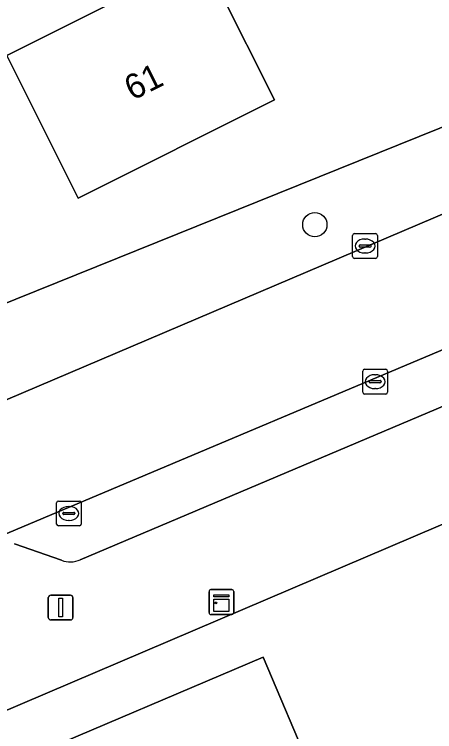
# Model space of a CAD drawing. Extents: x 157793 to 159380, y 380877 to 382313.
# Drawn here: x 158584.49 to 158601.44, y 381605.44 to 381634.34 of the extents above; entities that cross this region are included whole.
import ezdxf

# ---------------------------------------------------------------- set-up
doc = ezdxf.new("R2010")
doc.units = 0
for name, color, linetype in [('IMGEO_Boom', 7, 'Continuous'), ('IMGEO_Erf', 7, 'Continuous'), ('IMGEO_Kast', 7, 'Continuous'), ('IMGEO_Kolk', 7, 'Continuous'), ('IMGEO_Lichtmast', 7, 'Continuous'), ('IMGEO_Pand', 7, 'Continuous'), ('IMGEO_Pand_nummerreeks', 7, 'Continuous'), ('IMGEO_Parkeervlak_open', 7, 'Continuous'), ('IMGEO_Rijbaan_lokaal_open', 7, 'Continuous'), ('IMGEO_Voetpad_open', 7, 'Continuous')]:
    doc.layers.add(name, color=color, linetype=linetype)

msp = doc.modelspace()

# ---------------------------------------------------------------- linework, layer by layer
at = {"layer": 'IMGEO_Boom'}
msp.add_circle((158596.606, 381625.864), 0.489, dxfattribs=at)
at = {"layer": 'IMGEO_Erf'}
for points in [[(158578.56, 381672.135), (158581.38, 381666.502), (158578.81, 381665.215), (158581.666, 381659.6), (158584.486, 381653.965), (158581.534, 381652.488), (158584.263, 381647.035), (158586.368, 381648.089), (158589.278, 381642.274), (158592.098, 381636.64), (158592.737, 381635.364), (158594.975, 381630.893), (158587.063, 381626.934), (158584.187, 381632.681), (158581.367, 381638.315), (158580.298, 381640.451), (158578.158, 381639.38), (158576.412, 381642.867), (158573.587, 381648.511), (158570.767, 381654.146), (158567.948, 381659.778), (158565.129, 381665.412), (158562.309, 381671.046)], [(158582.943, 381622.212), (158608.109, 381632.352), (158609.222, 381633.718), (158609.534, 381634.117), (158609.809, 381634.541), (158610.044, 381634.989), (158610.239, 381635.456), (158610.392, 381635.941)], [(158606.059, 381605.323), (158609.079, 381606.626), (158608.4, 381608.261), (158604.076, 381606.416), (158601.839, 381611.659), (158603.321, 381612.291), (158605.381, 381613.172), (158604.6, 381615.009), (158581.784, 381605.275)], [(158584.727, 381604.272), (158594.52, 381608.439), (158596.477, 381603.839)]]:
    msp.add_lwpolyline(points, dxfattribs=at)
at = {"layer": 'IMGEO_Kast'}
for p, q in [((158592.34, 381610.232), (158592.34, 381611.073)), ((158592.34, 381611.073), (158592.34, 381610.232)), ((158592.415, 381611.157), (158593.256, 381611.157)), ((158593.256, 381611.157), (158592.415, 381611.157)), ((158593.34, 381611.082), (158593.34, 381610.241)), ((158593.34, 381610.241), (158593.34, 381611.082)), ((158593.265, 381610.157), (158592.424, 381610.157)), ((158592.424, 381610.157), (158593.265, 381610.157))]:
    msp.add_line(p, q, dxfattribs=at)
for points in [[(158592.535, 381610.947), (158593.135, 381610.947), (158593.135, 381610.862), (158592.535, 381610.862), (158592.535, 381610.947)], [(158592.535, 381610.772), (158593.135, 381610.772), (158593.135, 381610.283), (158592.535, 381610.283), (158592.535, 381610.772)]]:
    msp.add_lwpolyline(points, dxfattribs=at)
msp.add_circle((158592.619, 381610.621), 0.0377, dxfattribs=at)
for centre, start, end in [((158592.418, 381611.079), 92.4484, 184.2845), ((158592.418, 381611.079), 92.4484, 184.2845), ((158593.262, 381611.079), 2.4484, 94.2845), ((158593.262, 381611.079), 2.4484, 94.2845), ((158592.418, 381610.235), 182.4484, 274.2845), ((158592.418, 381610.235), 182.4484, 274.2845), ((158593.262, 381610.235), 272.4484, 4.2845), ((158593.262, 381610.235), 272.4484, 4.2845)]:
    msp.add_arc(centre, 0.0779, start, end, dxfattribs=at)
at = {"layer": 'IMGEO_Kolk'}
for p, q in [((158598.13, 381624.576), (158598.13, 381625.428)), ((158598.205, 381625.502), (158599.057, 381625.502)), ((158599.131, 381625.428), (158599.131, 381624.576)), ((158598.618, 381625.282), (158598.643, 381625.282)), ((158598.389, 381624.996), (158598.389, 381625.008)), ((158598.827, 381624.959), (158598.429, 381624.959)), ((158598.432, 381625.045), (158598.83, 381625.045)), ((158598.873, 381625.008), (158598.873, 381624.996)), ((158598.641, 381624.722), (158598.616, 381624.722)), ((158599.057, 381624.502), (158598.205, 381624.502)), ((158598.536, 381619.111), (158598.536, 381619.963)), ((158598.611, 381620.037), (158599.463, 381620.037)), ((158599.537, 381619.963), (158599.537, 381619.111)), ((158599.024, 381619.817), (158599.049, 381619.817)), ((158598.795, 381619.531), (158598.795, 381619.543)), ((158599.233, 381619.494), (158598.835, 381619.494)), ((158598.838, 381619.58), (158599.236, 381619.58)), ((158599.279, 381619.543), (158599.279, 381619.531)), ((158599.047, 381619.257), (158599.022, 381619.257)), ((158599.463, 381619.037), (158598.611, 381619.037)), ((158586.192, 381613.801), (158586.192, 381614.653)), ((158586.267, 381614.727), (158587.119, 381614.727)), ((158586.68, 381614.507), (158586.705, 381614.507)), ((158587.193, 381614.653), (158587.193, 381613.801)), ((158586.451, 381614.221), (158586.451, 381614.233)), ((158586.889, 381614.184), (158586.491, 381614.184)), ((158586.494, 381614.27), (158586.892, 381614.27)), ((158586.935, 381614.233), (158586.935, 381614.221)), ((158586.703, 381613.947), (158586.678, 381613.947)), ((158587.119, 381613.727), (158586.267, 381613.727))]:
    msp.add_line(p, q, dxfattribs=at)
for points in [[(158598.13, 381624.576), (158598.13, 381625.428)], [(158598.205, 381625.502), (158599.057, 381625.502)], [(158599.131, 381625.428), (158599.131, 381624.576)], [(158599.057, 381624.502), (158598.205, 381624.502)], [(158598.536, 381619.111), (158598.536, 381619.963)], [(158598.611, 381620.037), (158599.463, 381620.037)], [(158599.537, 381619.963), (158599.537, 381619.111)], [(158599.463, 381619.037), (158598.611, 381619.037)], [(158586.192, 381613.801), (158586.192, 381614.653)], [(158586.267, 381614.727), (158587.119, 381614.727)], [(158587.193, 381614.653), (158587.193, 381613.801)], [(158587.119, 381613.727), (158586.267, 381613.727)]]:
    msp.add_lwpolyline(points, dxfattribs=at)
for centre, radius, start, end in [((158598.207, 381625.426), 0.0765, 91.552, 178.448), ((158598.207, 381625.426), 0.0765, 91.552, 178.448), ((158599.055, 381625.426), 0.0765, 1.552, 88.448), ((158599.055, 381625.426), 0.0765, 1.552, 88.448), ((158598.429, 381625.005), 0.0403, 85.8775, 175.7526), ((158598.426, 381624.995), 0.0366, 178.938, 274.7102), ((158598.83, 381625.002), 0.043, 264.8664, 352.4533), ((158598.834, 381625.007), 0.0386, 1.7309, 96.639), ((158598.207, 381624.578), 0.0765, 181.552, 268.448), ((158598.207, 381624.578), 0.0765, 181.552, 268.448), ((158599.055, 381624.578), 0.0765, 271.552, 358.448), ((158599.055, 381624.578), 0.0765, 271.552, 358.448), ((158598.613, 381619.961), 0.0765, 91.552, 178.448), ((158598.613, 381619.961), 0.0765, 91.552, 178.448), ((158599.461, 381619.961), 0.0765, 1.552, 88.448), ((158599.461, 381619.961), 0.0765, 1.552, 88.448), ((158598.835, 381619.54), 0.0403, 85.8775, 175.7526), ((158598.832, 381619.53), 0.0366, 178.938, 274.7102), ((158599.236, 381619.537), 0.043, 264.8664, 352.4533), ((158599.24, 381619.542), 0.0386, 1.7309, 96.639), ((158598.613, 381619.113), 0.0765, 181.552, 268.448), ((158598.613, 381619.113), 0.0765, 181.552, 268.448), ((158599.461, 381619.113), 0.0765, 271.552, 358.448), ((158599.461, 381619.113), 0.0765, 271.552, 358.448), ((158586.269, 381614.651), 0.0765, 91.552, 178.448), ((158586.269, 381614.651), 0.0765, 91.552, 178.448), ((158587.117, 381614.651), 0.0765, 1.552, 88.448), ((158587.117, 381614.651), 0.0765, 1.552, 88.448), ((158586.491, 381614.23), 0.0403, 85.8775, 175.7526), ((158586.488, 381614.22), 0.0366, 178.938, 274.7102), ((158586.892, 381614.227), 0.043, 264.8664, 352.4533), ((158586.896, 381614.232), 0.0386, 1.7309, 96.639), ((158586.269, 381613.803), 0.0765, 181.552, 268.448), ((158586.269, 381613.803), 0.0765, 181.552, 268.448), ((158587.117, 381613.803), 0.0765, 271.552, 358.448), ((158587.117, 381613.803), 0.0765, 271.552, 358.448)]:
    msp.add_arc(centre, radius, start, end, dxfattribs=at)
for centre, major_axis, ratio, start_param, end_param in [((158598.617, 381625.002), (-0.387, 0.002), 0.722429, 4.712389, 7.853982), ((158598.642, 381625.002), (-0.39, 0.002), 0.717154, 1.570796, 4.712389), ((158599.023, 381619.537), (-0.387, 0.002), 0.722429, 4.712389, 7.853982), ((158599.048, 381619.537), (-0.39, 0.002), 0.717154, 1.570796, 4.712389), ((158586.679, 381614.227), (-0.387, 0.002), 0.722429, 4.712389, 7.853982), ((158586.704, 381614.227), (-0.39, 0.002), 0.717154, 1.570796, 4.712389)]:
    msp.add_ellipse(centre, major_axis=major_axis, ratio=ratio, start_param=start_param, end_param=end_param, dxfattribs=at)
at = {"layer": 'IMGEO_Lichtmast'}
for p, q in [((158585.863, 381610.035), (158585.863, 381610.835)), ((158585.863, 381610.835), (158585.863, 381610.035)), ((158585.963, 381610.935), (158586.753, 381610.935)), ((158586.753, 381610.935), (158585.963, 381610.935)), ((158586.853, 381610.835), (158586.853, 381610.035)), ((158586.853, 381610.035), (158586.853, 381610.835)), ((158586.753, 381609.935), (158585.963, 381609.935)), ((158585.963, 381609.935), (158586.753, 381609.935))]:
    msp.add_line(p, q, dxfattribs=at)
msp.add_lwpolyline([(158586.283, 381610.81), (158586.433, 381610.81), (158586.433, 381610.06), (158586.283, 381610.06), (158586.283, 381610.81)], dxfattribs=at)
for centre, start, end in [((158585.963, 381610.835), 90, 180), ((158585.963, 381610.835), 90, 180), ((158586.753, 381610.835), 0, 90), ((158586.753, 381610.835), 360, 90), ((158585.963, 381610.035), 180, 270), ((158585.963, 381610.035), 180, 270), ((158586.753, 381610.035), 270, 0), ((158586.753, 381610.035), 270, 0)]:
    msp.add_arc(centre, 0.1, start, end, dxfattribs=at)
at = {"layer": 'IMGEO_Pand'}
for points in [[(158584.187, 381632.681), (158592.098, 381636.64), (158589.278, 381642.274), (158581.367, 381638.315)], [(158584.187, 381632.681), (158587.063, 381626.934), (158594.975, 381630.893), (158592.737, 381635.364), (158592.098, 381636.64)], [(158596.836, 381602.996), (158596.477, 381603.839), (158594.52, 381608.439), (158584.727, 381604.272), (158587.038, 381598.841)]]:
    msp.add_lwpolyline(points, close=True, dxfattribs=at)
at = {"layer": 'IMGEO_Parkeervlak_open'}
for points in [[(158620.721, 381628.617), (158606.565, 381622.843), (158583.153, 381612.994)], [(158587.151, 381612.364), (158602.983, 381619.064), (158610.177, 381622.046), (158621.599, 381626.68)], [(158584.493, 381613.006), (158586.389, 381612.342)]]:
    msp.add_lwpolyline(points, dxfattribs=at)
msp.add_arc((158586.745, 381613.22), 0.948, 247.9396, 295.3679, dxfattribs=at)
at = {"layer": 'IMGEO_Rijbaan_lokaal_open'}
msp.add_lwpolyline([(158580.177, 381611.756), (158583.153, 381612.994), (158606.565, 381622.843), (158604.623, 381627.506), (158583.486, 381618.524), (158558.568, 381608.16), (158508.298, 381586.82), (158503.531, 381584.802), (158496.081, 381581.628), (158489.397, 381578.761), (158489.186, 381578.677), (158452.802, 381563.201), (158454.919, 381558.631), (158455.915, 381559.059), (158561.679, 381604.089)], dxfattribs=at)
at = {"layer": 'IMGEO_Voetpad_open'}
for points in [[(158613.031, 381634.336), (158608.109, 381632.352), (158582.943, 381622.212), (158583.003, 381622.102), (158582.178, 381621.731), (158582.235, 381621.596), (158580.844, 381621.014), (158580.901, 381620.874), (158570.794, 381616.681), (158570.541, 381617.242), (158569.77, 381616.913), (158569.085, 381618.235), (158568.708, 381619.076), (158568.594, 381619.05), (158568.05, 381620.122), (158557.141, 381614.605), (158557.436, 381613.972), (158533.815, 381603.569)], [(158583.486, 381618.524), (158604.623, 381627.506), (158608.259, 381628.976)], [(158621.599, 381626.68), (158610.177, 381622.046), (158602.983, 381619.064), (158587.151, 381612.364)], [(158578.187, 381606.348), (158579.102, 381604.166), (158581.325, 381605.07), (158581.784, 381605.275), (158604.6, 381615.009), (158605.381, 381613.172), (158606.161, 381613.505), (158607.207, 381611.057), (158608.423, 381611.579), (158612.219, 381613.21), (158611.646, 381616.443), (158611.393, 381618.114)], [(158586.389, 381612.342), (158584.493, 381613.006)]]:
    msp.add_lwpolyline(points, dxfattribs=at)
msp.add_arc((158586.745, 381613.22), 0.948, 247.9396, 295.3679, dxfattribs=at)

# ---------------------------------------------------------------- texts
at = {"layer": 'IMGEO_Pand_nummerreeks'}
msp.add_text('61', height=1, rotation=26.5824, dxfattribs=at).set_placement((158589.253, 381630.848))

doc.saveas('drawing.dxf')
